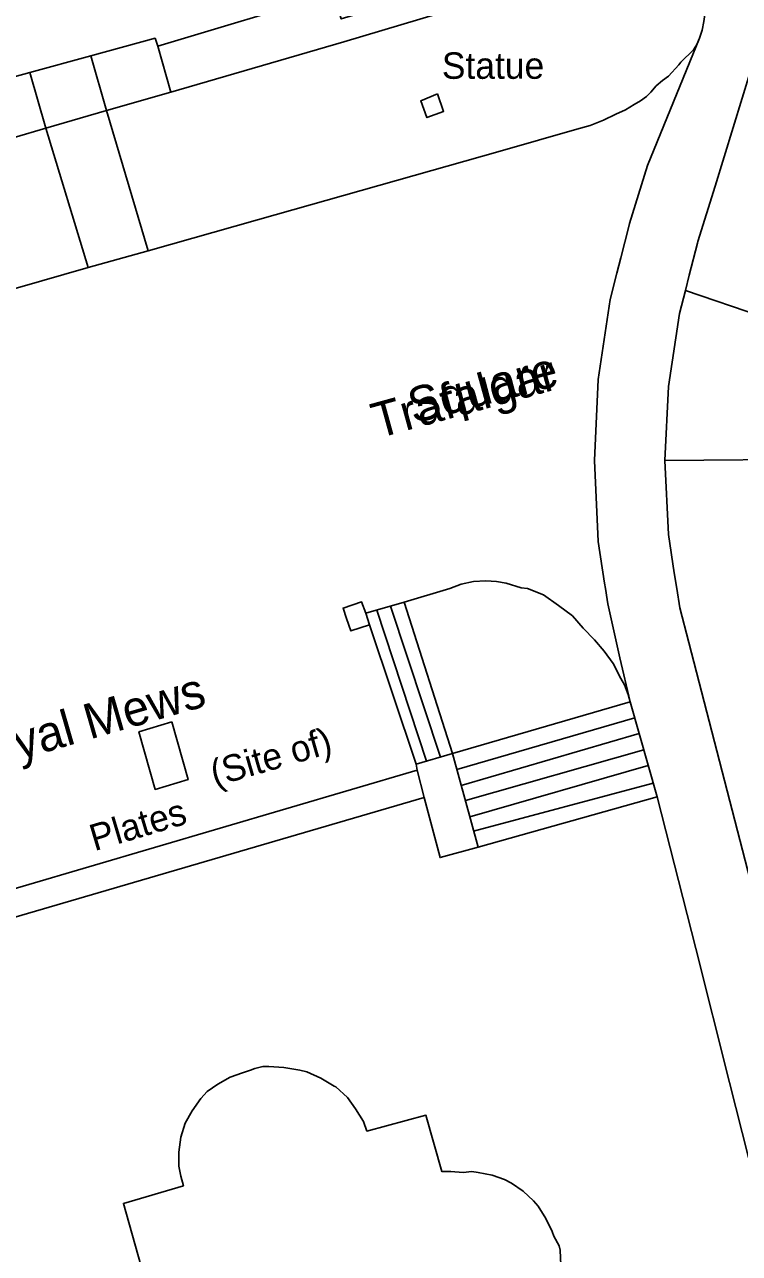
# Model space of a CAD drawing. Extents: x 529240 to 530363, y 179600 to 180767.
# Drawn here: x 530015.7 to 530056.2, y 180462.3 to 180532 of the extents above; entities that cross this region are included whole.
import ezdxf

# ---------------------------------------------------------------- set-up
doc = ezdxf.new("R2010")
doc.units = 0
for name, color, linetype in [('Building', 7, 'Continuous'), ('General surface', 7, 'Continuous'), ('Inland water', 7, 'Continuous'), ('Road Or Track', 7, 'Continuous'), ('Roadside', 7, 'Continuous'), ('Structure', 7, 'Continuous'), ('Unclassified', 7, 'Continuous')]:
    doc.layers.add(name, color=color, linetype=linetype)

msp = doc.modelspace()

# ---------------------------------------------------------------- linework, layer by layer
at = {"layer": 'Building'}
for points in [[(530023.25, 180530.75), (530033.2, 180533.75), (530033.65, 180532.3), (530041.35, 180534.6), (530039.65, 180540.6), (530048.95, 180543.15), (530049.2, 180542.65), (530053.15, 180543.8)], [(529961.6, 180513), (529971.6, 180515.95), (529972.3, 180513.2), (529977.95, 180514.85), (529978.45, 180513.1), (529997.9, 180518.7), (529997.25, 180520.8), (530000, 180521.65), (530003.1, 180522.7), (530003.2, 180522.05), (530007.45, 180523.3), (530013.3, 180525.05), (530012.35, 180528.25), (530016, 180529.25), (530019.45, 180530.2), (530023.1, 180531.2), (530023.25, 180530.75), (530033.2, 180533.75)], [(530019.45, 180530.2), (530023.1, 180531.2), (530023.25, 180530.75)], [(530016, 180529.25), (530019.45, 180530.2)], [(530013.3, 180525.05), (530012.35, 180528.25), (530016, 180529.25)]]:
    msp.add_lwpolyline(points, dxfattribs=at)
for points in [[(530024, 180528.15), (530023.25, 180530.75), (530023.1, 180531.2), (530019.45, 180530.2), (530020.35, 180527.1)], [(530019.45, 180530.2), (530016, 180529.25), (530016.9, 180526.1), (530020.35, 180527.1)], [(530016, 180529.25), (530012.35, 180528.25), (530013.3, 180525.05), (530016.9, 180526.1)], [(530024.05, 180492.44), (530022.18, 180491.89), (530023.11, 180488.62), (530024.98, 180489.17)]]:
    msp.add_lwpolyline(points, close=True, dxfattribs=at)
at = {"layer": 'General surface'}
for points in [[(530024, 180528.15), (530033.8, 180531), (530045.45, 180534.5), (530052.45, 180536.45), (530052.7, 180536.55), (530052.9, 180536.65), (530053.2, 180536.85), (530053.45, 180537.05), (530053.7, 180537.35), (530053.85, 180537.65), (530054.15, 180538.1), (530054.45, 180538.5), (530054.5, 180539.15), (530053.15, 180543.8), (530049.2, 180542.65), (530048.95, 180543.15), (530039.65, 180540.6), (530041.35, 180534.6), (530033.65, 180532.3), (530033.2, 180533.75), (530023.25, 180530.75)], [(530039.1, 180528.05), (530039.45, 180527.05), (530038.5, 180526.7), (530038.15, 180527.65)], [(530020.35, 180527.1), (530016.9, 180526.1), (530019.3, 180518.2), (530022.7, 180519.15)], [(530009.65, 180515.55), (530015.3, 180517.05), (530019.3, 180518.2), (530016.9, 180526.1), (530013.3, 180525.05), (530007.45, 180523.3), (530009.22, 180517.06)], [(530049.9, 180494), (530049.7, 180494.55), (530049.5, 180494.9), (530049.05, 180495.75), (530048.55, 180496.45), (530048, 180497.1), (530047.35, 180497.75), (530046.75, 180498.45), (530045.95, 180499.05), (530045.1, 180499.65), (530044.2, 180500), (530043.85, 180500.05), (530043, 180500.3), (530042.45, 180500.4), (530041.85, 180500.45), (530041.15, 180500.4), (530040.45, 180500.25), (530039.8, 180500), (530037.21, 180499.24), (530039.95, 180490.65), (530050.02, 180493.59)], [(530035.25, 180497.95), (530037.9, 180490.05), (530039.95, 180490.65), (530037.21, 180499.24), (530035.05, 180498.6)], [(530050.02, 180493.59), (530039.95, 180490.65), (530041.4, 180485.35), (530051.55, 180488.2)], [(530024.05, 180492.44), (530022.18, 180491.89), (530023.11, 180488.62), (530024.98, 180489.17)], [(530037.95, 180489.7), (530038.35, 180488.15), (530039.25, 180484.75), (530041.4, 180485.35), (530039.95, 180490.65), (530037.9, 180490.05)], [(530011.88, 180482.04), (530012.3, 180480.54), (530038.35, 180488.15), (530037.95, 180489.7)]]:
    msp.add_lwpolyline(points, close=True, dxfattribs=at)
for points in [[(530045.45, 180534.5), (530033.8, 180531), (530024, 180528.15), (530020.35, 180527.1), (530022.7, 180519.15), (530028.9, 180520.9), (530042.65, 180524.8), (530047, 180526.05), (530047.75, 180526.25), (530048.5, 180526.55), (530049.2, 180526.9), (530049.75, 180527.15), (530050.25, 180527.45), (530050.6, 180527.65), (530050.95, 180527.9), (530051.2, 180528.15), (530051.5, 180528.5), (530051.85, 180528.8), (530052.2, 180529.05), (530052.77, 180529.7), (530052.9, 180529.85), (530053.6, 180530.55), (530053.8, 180530.85), (530053.95, 180531.2), (530054.1, 180531.65), (530054.2, 180532.15)], [(530011.88, 180482.04), (530037.95, 180489.7), (530037.9, 180490.05), (530035.25, 180497.95), (530034.2, 180497.6), (530033.95, 180498.3), (530033.75, 180498.9), (530034.8, 180499.25), (530035.05, 180498.6), (530037.21, 180499.24), (530039.8, 180500), (530040.45, 180500.25), (530041.15, 180500.4), (530041.85, 180500.45), (530042.45, 180500.4), (530043, 180500.3), (530043.85, 180500.05), (530044.2, 180500), (530045.1, 180499.65), (530045.95, 180499.05), (530046.75, 180498.45), (530047.35, 180497.75), (530048, 180497.1), (530048.55, 180496.45), (530049.05, 180495.75), (530049.5, 180494.9), (530049.7, 180494.55), (530049.9, 180494), (530050.02, 180493.59), (530049.44, 180496.07), (530048.76, 180499.13), (530048.71, 180499.39), (530048.62, 180500), (530048.57, 180500.3), (530048.21, 180502.67), (530047.99, 180507.26), (530048.2, 180511.85), (530048.89, 180516.39), (530049.27, 180517.88), (530049.5, 180518.76), (530049.95, 180520.52), (530049.99, 180520.7), (530051.01, 180523.99), (530053.95, 180531.2), (530053.8, 180530.85), (530053.6, 180530.55), (530052.9, 180529.85), (530052.77, 180529.7), (530052.2, 180529.05), (530051.85, 180528.8), (530051.5, 180528.5), (530051.2, 180528.15), (530050.95, 180527.9), (530050.6, 180527.65), (530050.25, 180527.45), (530049.75, 180527.15), (530049.2, 180526.9), (530048.5, 180526.55), (530047.75, 180526.25), (530047, 180526.05), (530042.65, 180524.8), (530028.9, 180520.9), (530022.7, 180519.15), (530019.3, 180518.2), (530015.3, 180517.05)], [(530036.43, 180499.01), (530039.27, 180490.45)], [(530039.95, 180490.65), (530037.21, 180499.24)], [(530038.48, 180490.22), (530035.67, 180498.78)], [(530035.25, 180497.95), (530037.9, 180490.05)], [(530050.02, 180493.59), (530039.95, 180490.65)], [(530040.2, 180489.74), (530050.28, 180492.68)], [(530050.53, 180491.78), (530040.45, 180488.83)], [(530040.68, 180487.98), (530050.79, 180490.87)], [(530051.04, 180489.98), (530040.93, 180487.07)], [(530041.15, 180486.25), (530051.33, 180488.97)], [(530057.8, 180463.5), (530055.65, 180472), (530053.75, 180479.6), (530051.55, 180488.2), (530041.4, 180485.35), (530039.25, 180484.75), (530038.35, 180488.15), (530012.3, 180480.54), (530012.41, 180480.15), (530009.34, 180479.25), (530000, 180476.53), (529990.07, 180473.64), (529987, 180472.74), (529986.87, 180473.19), (529962.25, 180466.15)], [(530051.55, 180488.2), (530041.4, 180485.35)], [(530046.1, 180461.65), (530046.05, 180462.5), (530046, 180462.75), (530045.7, 180463.3), (530045.6, 180463.55), (530045.25, 180464.3), (530044.8, 180465), (530044.55, 180465.3), (530043.95, 180465.85), (530043.3, 180466.3), (530042.9, 180466.5), (530042.2, 180466.75), (530041.4, 180466.9), (530041.05, 180466.95), (530040.55, 180466.9), (530039.85, 180466.95), (530039.35, 180466.95), (530038.45, 180470.15), (530035.1, 180469.25), (530034.9, 180469.8), (530034.45, 180470.5), (530034, 180471.15), (530033.35, 180471.75), (530033.25, 180471.8), (530032.5, 180472.25), (530031.7, 180472.6), (530031.3, 180472.7), (530030.4, 180472.85), (530029.55, 180472.9), (530029.2, 180472.9), (530028.75, 180472.8), (530028.5, 180472.7), (530028.05, 180472.55), (530027.35, 180472.3), (530026.65, 180471.9), (530026.05, 180471.5), (530025.7, 180471.1), (530025.2, 180470.4), (530024.8, 180469.7), (530024.55, 180468.9), (530024.45, 180468.05), (530024.45, 180467.25), (530024.55, 180466.7), (530024.7, 180466.15), (530021.3, 180465.15), (530022.3, 180461.65)]]:
    msp.add_lwpolyline(points, dxfattribs=at)
at = {"layer": 'Inland water'}
msp.add_lwpolyline([(530046.1, 180461.65), (530046.05, 180462.5), (530046, 180462.75), (530045.7, 180463.3), (530045.6, 180463.55), (530045.25, 180464.3), (530044.8, 180465), (530044.55, 180465.3), (530043.95, 180465.85), (530043.3, 180466.3), (530042.9, 180466.5), (530042.2, 180466.75), (530041.4, 180466.9), (530041.05, 180466.95), (530040.55, 180466.9), (530039.85, 180466.95), (530039.35, 180466.95), (530038.45, 180470.15), (530035.1, 180469.25), (530034.9, 180469.8), (530034.45, 180470.5), (530034, 180471.15), (530033.35, 180471.75), (530033.25, 180471.8), (530032.5, 180472.25), (530031.7, 180472.6), (530031.3, 180472.7), (530030.4, 180472.85), (530029.55, 180472.9), (530029.2, 180472.9), (530028.75, 180472.8), (530028.5, 180472.7), (530028.05, 180472.55), (530027.35, 180472.3), (530026.65, 180471.9), (530026.05, 180471.5), (530025.7, 180471.1), (530025.2, 180470.4), (530024.8, 180469.7), (530024.55, 180468.9), (530024.45, 180468.05), (530024.45, 180467.25), (530024.55, 180466.7), (530024.7, 180466.15), (530021.3, 180465.15), (530022.3, 180461.65)], dxfattribs=at)
at = {"layer": 'Road Or Track'}
for points in [[(530038.318, 180614), (530038.8, 180613.61), (530039.13, 180613.28), (530041.57, 180610.87), (530044.05, 180607.86), (530046.21, 180604.61), (530048.02, 180601.16), (530049.57, 180597.24), (530051.5, 180590.93), (530051.81, 180589.64), (530052.74, 180585.85), (530053.06, 180584.52), (530054.24, 180578.02), (530057.7, 180555.12), (530058.27, 180550.35), (530058.54, 180544.96), (530058.42, 180539.56), (530057.67, 180532.67), (530056.88, 180529.46), (530054.83, 180522.81), (530053.86, 180519.67), (530053.84, 180519.58), (530053.37, 180517.77), (530053.15, 180516.9)], [(530056.88, 180529.46), (530054.83, 180522.81), (530053.86, 180519.67), (530053.84, 180519.58), (530053.37, 180517.77), (530053.15, 180516.9), (530057.48, 180515.43)], [(530053.15, 180516.9), (530052.82, 180515.6), (530052.19, 180511.45), (530051.99, 180507.26)], [(530051.99, 180507.26), (530052.2, 180503.06), (530052.52, 180500.9), (530052.66, 180500), (530052.83, 180498.91), (530053.34, 180496.94), (530059.14, 180474.5), (530059.37, 180473.63), (530065.32, 180450.57), (530067.12, 180442.36)]]:
    msp.add_lwpolyline(points, dxfattribs=at)
for points in [[(530053.15, 180516.9), (530052.82, 180515.6), (530052.19, 180511.45), (530051.99, 180507.26), (530069.71, 180507.41), (530070.06, 180508.23), (530070.73, 180508.82), (530071.6, 180509.06), (530069.97, 180519.15), (530062.67, 180515.77), (530062.21, 180515.44), (530057.79, 180515.32), (530057.48, 180515.43)], [(530069.71, 180507.41), (530051.99, 180507.26), (530052.2, 180503.06), (530052.52, 180500.9), (530052.66, 180500), (530052.83, 180498.91), (530053.34, 180496.94), (530059.14, 180474.5), (530059.37, 180473.63), (530065.32, 180450.57), (530067.12, 180442.36), (530073.34, 180443.66), (530073.49, 180444.3), (530073.94, 180444.68), (530074.52, 180444.75), (530075.05, 180444.48), (530075.32, 180443.94), (530081.21, 180444.77), (530078.95, 180456.89), (530072.89, 180484.71), (530071.85, 180490.92), (530070.74, 180499.45), (530070.67, 180500), (530070.22, 180503.44)]]:
    msp.add_lwpolyline(points, close=True, dxfattribs=at)
at = {"layer": 'Roadside'}
for points in [[(530054.2, 180532.15), (530054.1, 180531.65), (530053.95, 180531.2), (530051.01, 180523.99), (530049.99, 180520.7), (530049.95, 180520.52), (530049.5, 180518.76), (530049.27, 180517.88), (530048.89, 180516.39), (530048.2, 180511.85), (530047.99, 180507.26), (530048.21, 180502.67), (530048.57, 180500.3), (530048.62, 180500), (530048.71, 180499.39), (530048.76, 180499.13), (530049.44, 180496.07), (530050.02, 180493.59), (530051.55, 180488.2), (530053.75, 180479.6), (530055.65, 180472), (530057.8, 180463.5)], [(530059.14, 180474.5), (530053.34, 180496.94), (530052.83, 180498.91), (530052.66, 180500), (530052.52, 180500.9), (530052.2, 180503.06), (530051.99, 180507.26), (530052.19, 180511.45), (530052.82, 180515.6), (530053.15, 180516.9), (530053.37, 180517.77), (530053.84, 180519.58), (530053.86, 180519.67), (530054.83, 180522.81), (530056.88, 180529.46)]]:
    msp.add_lwpolyline(points, dxfattribs=at)
at = {"layer": 'Structure'}
for points in [[(530039.1, 180528.05), (530038.15, 180527.65), (530038.5, 180526.7), (530039.45, 180527.05)], [(530035.05, 180498.6), (530034.8, 180499.25), (530033.75, 180498.9), (530033.95, 180498.3), (530034.2, 180497.6), (530035.25, 180497.95)]]:
    msp.add_lwpolyline(points, close=True, dxfattribs=at)
at = {"layer": 'Unclassified'}
for points in [[(530024, 180528.15), (530033.8, 180531), (530045.45, 180534.5), (530052.45, 180536.45), (530052.7, 180536.55), (530052.9, 180536.65), (530053.2, 180536.85), (530053.45, 180537.05), (530053.7, 180537.35), (530053.85, 180537.65), (530054.15, 180538.1), (530054.45, 180538.5)], [(530054.45, 180538.5), (530054.45, 180537.15), (530054.35, 180533.8), (530054.35, 180533.45), (530054.3, 180533.05), (530054.25, 180532.55), (530054.2, 180532.15), (530054.1, 180531.65), (530053.95, 180531.2)], [(530053.95, 180531.2), (530053.8, 180530.85), (530053.6, 180530.55), (530052.9, 180529.85), (530052.77, 180529.7), (530052.2, 180529.05), (530051.85, 180528.8), (530051.5, 180528.5), (530051.2, 180528.15), (530050.95, 180527.9), (530050.6, 180527.65), (530050.25, 180527.45), (530049.75, 180527.15), (530049.2, 180526.9), (530048.5, 180526.55), (530047.75, 180526.25), (530047, 180526.05), (530042.65, 180524.8), (530028.9, 180520.9), (530022.7, 180519.15)], [(530050.02, 180493.59), (530049.44, 180496.07), (530048.76, 180499.13), (530048.71, 180499.39), (530048.62, 180500), (530048.57, 180500.3), (530048.21, 180502.67), (530047.99, 180507.26), (530048.2, 180511.85), (530048.89, 180516.39), (530049.27, 180517.88), (530049.5, 180518.76), (530049.95, 180520.52), (530049.99, 180520.7), (530051.01, 180523.99), (530053.95, 180531.2)], [(530019.45, 180530.2), (530020.35, 180527.1)], [(530023.25, 180530.75), (530024, 180528.15)], [(530016, 180529.25), (530016.9, 180526.1)], [(530020.35, 180527.1), (530024, 180528.15)], [(530039.1, 180528.05), (530039.45, 180527.05), (530038.5, 180526.7), (530038.15, 180527.65), (530039.1, 180528.05)], [(530016.9, 180526.1), (530020.35, 180527.1)], [(530020.35, 180527.1), (530022.7, 180519.15)], [(530013.3, 180525.05), (530016.9, 180526.1)], [(530016.9, 180526.1), (530019.3, 180518.2)], [(530022.7, 180519.15), (530019.3, 180518.2)], [(530019.3, 180518.2), (530015.3, 180517.05), (530009.65, 180515.55)], [(530057.48, 180515.43), (530053.15, 180516.9)], [(530069.71, 180507.41), (530051.99, 180507.26)], [(530037.21, 180499.24), (530039.8, 180500), (530040.45, 180500.25), (530041.15, 180500.4), (530041.85, 180500.45), (530042.45, 180500.4), (530043, 180500.3), (530043.85, 180500.05), (530044.2, 180500), (530045.1, 180499.65), (530045.95, 180499.05), (530046.75, 180498.45), (530047.35, 180497.75), (530048, 180497.1), (530048.55, 180496.45), (530049.05, 180495.75), (530049.5, 180494.9), (530049.7, 180494.55), (530049.9, 180494)], [(530033.75, 180498.9), (530034.8, 180499.25), (530035.05, 180498.6)], [(530035.25, 180497.95), (530034.2, 180497.6), (530033.95, 180498.3), (530033.75, 180498.9)], [(530035.05, 180498.6), (530037.21, 180499.24)], [(530035.05, 180498.6), (530035.25, 180497.95)], [(530049.9, 180494), (530050.02, 180493.59)], [(530050.02, 180493.59), (530051.55, 180488.2)], [(530024.05, 180492.44), (530022.18, 180491.89), (530023.11, 180488.62), (530024.98, 180489.17), (530024.05, 180492.44)], [(530039.95, 180490.65), (530037.9, 180490.05)], [(530041.4, 180485.35), (530039.95, 180490.65)], [(530037.9, 180490.05), (530037.95, 180489.7)], [(530011.88, 180482.04), (530037.95, 180489.7)], [(530037.95, 180489.7), (530038.35, 180488.15)], [(530038.35, 180488.15), (530012.3, 180480.54)], [(530038.35, 180488.15), (530039.25, 180484.75), (530041.4, 180485.35)], [(530051.55, 180488.2), (530053.75, 180479.6), (530055.65, 180472), (530057.8, 180463.5), (530060.7, 180452.6), (530062.5, 180445.35)], [(530046.1, 180461.65), (530046.05, 180462.5), (530046, 180462.75), (530045.7, 180463.3), (530045.6, 180463.55), (530045.25, 180464.3), (530044.8, 180465), (530044.55, 180465.3), (530043.95, 180465.85), (530043.3, 180466.3), (530042.9, 180466.5), (530042.2, 180466.75), (530041.4, 180466.9), (530041.05, 180466.95), (530040.55, 180466.9), (530039.85, 180466.95), (530039.35, 180466.95), (530038.45, 180470.15), (530035.1, 180469.25), (530034.9, 180469.8), (530034.45, 180470.5), (530034, 180471.15), (530033.35, 180471.75), (530033.25, 180471.8), (530032.5, 180472.25), (530031.7, 180472.6), (530031.3, 180472.7), (530030.4, 180472.85), (530029.55, 180472.9), (530029.2, 180472.9), (530028.75, 180472.8), (530028.5, 180472.7), (530028.05, 180472.55), (530027.35, 180472.3), (530026.65, 180471.9), (530026.05, 180471.5), (530025.7, 180471.1), (530025.2, 180470.4), (530024.8, 180469.7), (530024.55, 180468.9), (530024.45, 180468.05), (530024.45, 180467.25), (530024.55, 180466.7), (530024.7, 180466.15), (530021.3, 180465.15), (530022.3, 180461.65)]]:
    msp.add_lwpolyline(points, dxfattribs=at)

# ---------------------------------------------------------------- texts
at = {"layer": 'General surface'}
for s, height, rotation, p in [('Trafalgar', 2, 15.4, (530035.7, 180508.5)), ('Square', 2, 14.7, (530037.74, 180509.35)), ('Plates', 1.5, 16.6, (530019.66, 180485.11))]:
    msp.add_text(s, height=height, rotation=rotation, dxfattribs=at).set_placement(p)
at = {"layer": 'Structure'}
msp.add_text('Statue', height=1.5, dxfattribs=at).set_placement((530039.35, 180528.9))
at = {"layer": 'Unclassified'}
for s, height, p in [('Royal Mews', 2, (530012.11, 180489.34)), ('(Site of)', 1.5, (530026.49, 180488.77))]:
    msp.add_text(s, height=height, rotation=16.1, dxfattribs=at).set_placement(p)

doc.saveas('drawing.dxf')
